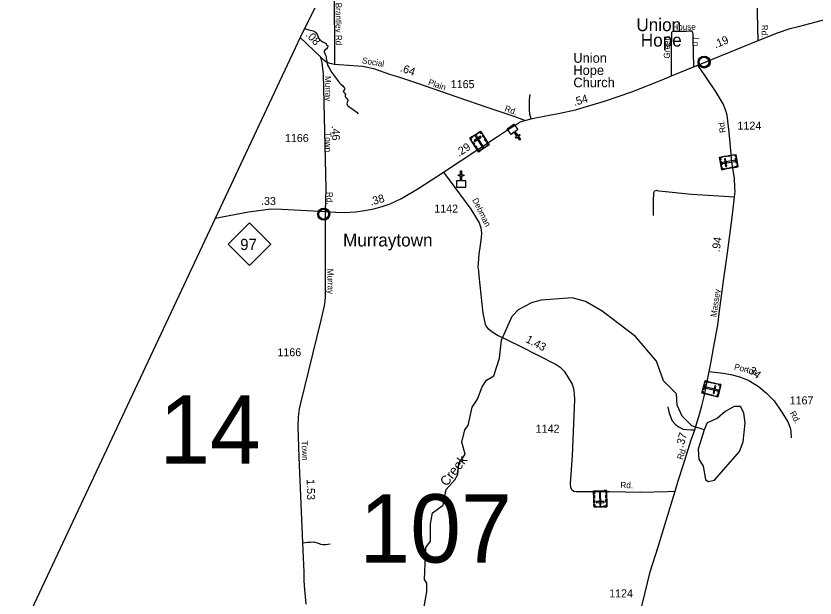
# Model space of a CAD drawing. Extents: x 2220236 to 2384410, y 720751 to 894131.
# Drawn here: x 2220576 to 2233050, y 754209 to 763290 of the extents above; entities that cross this region are included whole.
import ezdxf

# ---------------------------------------------------------------- set-up
doc = ezdxf.new("R2010")
doc.units = 0
for name, color, linetype in [('Exist Boundary Political CountyLine', 7, 'Continuous'), ('Exist Civil Demographics Community CELL', 7, 'Continuous'), ('Exist Civil Demographics Community Label', 7, 'Continuous'), ('Exist Cultural Cemetery CELL', 7, 'Continuous'), ('Exist Cultural Church CELL', 7, 'Continuous'), ('Exist Cultural Church with Cemetery Label', 7, 'Continuous'), ('Exist Hydrographic Creek Single Shore', 7, 'Continuous'), ('Exist Hydrographic Creek Single Shore Label', 7, 'Continuous'), ('Exist Hydrographic Misc Water Feature', 7, 'Continuous'), ('Exist Hydrographic Pond Under 1500 Sq Ft', 7, 'Continuous'), ('Exist Road Non-System Type 51', 7, 'Continuous'), ('Exist Road Non-System Type 51 Label', 7, 'Continuous'), ('Exist Road Primary NC Attributed', 7, 'Continuous'), ('Exist Road Primary NC Service Mileage Hundredths English Label', 7, 'Continuous'), ('Exist Road Primary NC Shield CELL', 7, 'Continuous'), ('Exist Road Primary NC Shield Number Label', 7, 'Continuous'), ('Exist Road Secondary Mileage Hundredths English Label', 7, 'Continuous'), ('Exist Road Secondary Structure Standard Bridge Number Label', 7, 'Continuous'), ('Exist Road Secondary Type 51 Attributed', 7, 'Continuous'), ('Exist Road Secondary Type 51 Label', 7, 'Continuous'), ('Exist Road Secondary Type 51 Number Label', 7, 'Continuous')]:
    doc.layers.add(name, color=color, linetype=linetype)

msp = doc.modelspace()

# ---------------------------------------------------------------- linework, layer by layer
at = {"layer": 'Exist Boundary Political CountyLine'}
msp.add_lwpolyline([(2293118, 894131), (2291904, 891776), (2258822, 829665), (2255410, 823324), (2242089, 797599), (2231460, 775981), (2225011, 762953), (2220576, 753519)], dxfattribs=at)
at = {"layer": 'Exist Civil Demographics Community CELL'}
for points in [[(2231241, 762583), (2231242, 762589), (2231244, 762595), (2231247, 762603), (2231250, 762608), (2231253, 762614), (2231257, 762619), (2231261, 762624), (2231265, 762628), (2231271, 762633), (2231276, 762636), (2231281, 762639), (2231286, 762642), (2231292, 762644), (2231297, 762646), (2231302, 762647), (2231307, 762648), (2231311, 762649), (2231317, 762649), (2231321, 762649), (2231327, 762648), (2231332, 762648), (2231337, 762647), (2231342, 762645), (2231347, 762643), (2231354, 762640), (2231360, 762637), (2231365, 762633), (2231370, 762629), (2231374, 762626), (2231378, 762622), (2231382, 762617), (2231385, 762613), (2231388, 762608), (2231390, 762602), (2231392, 762597), (2231394, 762592), (2231395, 762588), (2231396, 762582), (2231397, 762577), (2231397, 762571), (2231397, 762565), (2231396, 762560), (2231395, 762554), (2231394, 762548), (2231392, 762542), (2231390, 762537), (2231386, 762531), (2231383, 762526), (2231380, 762521), (2231375, 762516), (2231370, 762511), (2231365, 762507), (2231360, 762504), (2231356, 762501), (2231349, 762498), (2231342, 762495), (2231336, 762494), (2231329, 762493), (2231325, 762492), (2231320, 762492), (2231315, 762492), (2231311, 762492), (2231305, 762493), (2231299, 762494), (2231294, 762496), (2231289, 762497), (2231285, 762499), (2231281, 762502), (2231274, 762506), (2231268, 762510), (2231263, 762514), (2231259, 762519), (2231256, 762523), (2231253, 762527), (2231249, 762535), (2231247, 762538), (2231245, 762542), (2231243, 762550), (2231241, 762557), (2231240, 762563), (2231240, 762569), (2231240, 762574), (2231241, 762580)], [(2225303, 760210), (2225304, 760216), (2225305, 760223), (2225308, 760230), (2225311, 760235), (2225314, 760241), (2225318, 760246), (2225322, 760251), (2225327, 760255), (2225332, 760260), (2225338, 760264), (2225343, 760266), (2225348, 760269), (2225353, 760271), (2225359, 760273), (2225363, 760274), (2225368, 760275), (2225372, 760276), (2225378, 760276), (2225383, 760276), (2225389, 760276), (2225393, 760275), (2225398, 760274), (2225403, 760272), (2225409, 760270), (2225415, 760268), (2225421, 760264), (2225427, 760260), (2225432, 760256), (2225435, 760253), (2225439, 760249), (2225443, 760244), (2225446, 760240), (2225449, 760235), (2225452, 760229), (2225454, 760224), (2225455, 760219), (2225457, 760215), (2225458, 760209), (2225458, 760204), (2225458, 760198), (2225458, 760192), (2225458, 760187), (2225457, 760181), (2225455, 760175), (2225453, 760169), (2225451, 760164), (2225448, 760158), (2225445, 760153), (2225441, 760148), (2225437, 760143), (2225432, 760138), (2225427, 760134), (2225422, 760131), (2225417, 760128), (2225410, 760125), (2225403, 760122), (2225397, 760121), (2225391, 760120), (2225386, 760119), (2225382, 760119), (2225376, 760119), (2225372, 760119), (2225366, 760120), (2225360, 760121), (2225356, 760123), (2225351, 760125), (2225346, 760126), (2225342, 760129), (2225335, 760133), (2225330, 760137), (2225325, 760142), (2225320, 760146), (2225317, 760150), (2225314, 760155), (2225310, 760162), (2225308, 760165), (2225307, 760169), (2225304, 760177), (2225303, 760184), (2225302, 760190), (2225302, 760196), (2225301, 760201), (2225302, 760207)]]:
    msp.add_lwpolyline(points, close=True, dxfattribs=at)
for centre, radius in [((2231319, 762571), 94.3), ((2231318, 762571), 76.7), ((2225380, 760198), 94.3), ((2225380, 760198), 76.7)]:
    msp.add_circle(centre, radius, dxfattribs=at)
at = {"layer": 'Exist Cultural Cemetery CELL'}
for points in [[(2227659, 761384), (2227827, 761492), (2227964, 761277), (2227796, 761170)], [(2227722, 761424), (2227765, 761452), (2227771, 761443), (2227728, 761415)], [(2227850, 761455), (2227841, 761449), (2227823, 761476), (2227789, 761454), (2227783, 761464), (2227827, 761492)], [(2227880, 761388), (2227857, 761424), (2227866, 761430), (2227890, 761394)], [(2227683, 761348), (2227692, 761354), (2227675, 761381), (2227709, 761403), (2227703, 761412), (2227659, 761384)], [(2227723, 761285), (2227699, 761322), (2227709, 761328), (2227732, 761292)], [(2227730, 761349), (2227740, 761333), (2227839, 761397), (2227829, 761413)], [(2227767, 761418), (2227751, 761408), (2227860, 761238), (2227876, 761248)], [(2227916, 761332), (2227892, 761368), (2227902, 761375), (2227925, 761338)], [(2227936, 761259), (2227930, 761269), (2227949, 761281), (2227927, 761315), (2227936, 761321), (2227964, 761277)], [(2227759, 761229), (2227735, 761265), (2227745, 761271), (2227768, 761235)], [(2227824, 761188), (2227818, 761197), (2227800, 761186), (2227778, 761220), (2227768, 761214), (2227796, 761170)], [(2227839, 761211), (2227910, 761256), (2227916, 761247), (2227845, 761201)], [(2231593, 760892), (2231561, 761089), (2231812, 761131), (2231845, 760934)], [(2231604, 761096), (2231605, 761085), (2231574, 761079), (2231580, 761039), (2231569, 761038), (2231561, 761089)], [(2231677, 761097), (2231635, 761090), (2231633, 761101), (2231676, 761108)], [(2231654, 760944), (2231672, 760947), (2231653, 761063), (2231635, 761060)], [(2231742, 761107), (2231700, 761100), (2231698, 761112), (2231741, 761119)], [(2231817, 761098), (2231806, 761096), (2231802, 761118), (2231763, 761111), (2231761, 761122), (2231812, 761131)], [(2231824, 760989), (2231810, 761073), (2231821, 761075), (2231835, 760991)], [(2231581, 760965), (2231573, 761017), (2231584, 761018), (2231593, 760967)], [(2231636, 760899), (2231634, 760911), (2231603, 760905), (2231596, 760945), (2231585, 760944), (2231593, 760892)], [(2231604, 761005), (2231608, 760986), (2231808, 761020), (2231804, 761038)], [(2231776, 760923), (2231733, 760916), (2231731, 760927), (2231774, 760934)], [(2231839, 760967), (2231828, 760965), (2231831, 760943), (2231792, 760937), (2231793, 760926), (2231845, 760934)], [(2231709, 760912), (2231667, 760905), (2231665, 760916), (2231707, 760923)], [(2231580, 757538), (2231532, 757345), (2231285, 757406), (2231333, 757599)], [(2231325, 757567), (2231336, 757565), (2231342, 757586), (2231381, 757576), (2231384, 757587), (2231333, 757599)], [(2231401, 757583), (2231443, 757572), (2231440, 757561), (2231398, 757571)], [(2231466, 757566), (2231508, 757556), (2231506, 757545), (2231464, 757555)], [(2231293, 757438), (2231304, 757436), (2231299, 757414), (2231338, 757404), (2231335, 757394), (2231285, 757406)], [(2231330, 757541), (2231310, 757459), (2231299, 757461), (2231319, 757544)], [(2231525, 757439), (2231530, 757457), (2231333, 757506), (2231329, 757488)], [(2231504, 757515), (2231486, 757519), (2231458, 757405), (2231476, 757400)], [(2231538, 757548), (2231536, 757537), (2231567, 757529), (2231557, 757490), (2231568, 757487), (2231580, 757538)], [(2231562, 757466), (2231550, 757416), (2231539, 757418), (2231551, 757469)], [(2231358, 757400), (2231400, 757389), (2231397, 757378), (2231355, 757389)], [(2231422, 757384), (2231464, 757373), (2231461, 757362), (2231419, 757373)], [(2231490, 757355), (2231493, 757366), (2231524, 757358), (2231534, 757398), (2231545, 757395), (2231532, 757345)], [(2229800, 755631), (2229600, 755626), (2229594, 755881), (2229793, 755886)], [(2229627, 755882), (2229628, 755870), (2229606, 755870), (2229607, 755829), (2229595, 755829), (2229594, 755881)], [(2229736, 755873), (2229651, 755871), (2229651, 755882), (2229736, 755884)], [(2229690, 755658), (2229708, 755658), (2229703, 755861), (2229685, 755860)], [(2229760, 755885), (2229760, 755873), (2229782, 755874), (2229783, 755834), (2229794, 755834), (2229793, 755886)], [(2229607, 755809), (2229608, 755765), (2229597, 755765), (2229596, 755809)], [(2229609, 755743), (2229610, 755700), (2229599, 755699), (2229598, 755743)], [(2229757, 755698), (2229757, 755717), (2229639, 755714), (2229639, 755695)], [(2229795, 755816), (2229796, 755773), (2229785, 755772), (2229784, 755816)], [(2229797, 755749), (2229798, 755705), (2229786, 755705), (2229785, 755748)], [(2229599, 755670), (2229611, 755670), (2229611, 755638), (2229652, 755639), (2229652, 755628), (2229600, 755626)], [(2229725, 755629), (2229674, 755628), (2229673, 755639), (2229725, 755641)], [(2229798, 755674), (2229787, 755674), (2229788, 755642), (2229747, 755641), (2229748, 755630), (2229800, 755631)]]:
    msp.add_lwpolyline(points, close=True, dxfattribs=at)
at = {"layer": 'Exist Cultural Church CELL'}
for points in [[(2228411, 761518), (2228365, 761484), (2228410, 761423), (2228435, 761441), (2228445, 761429), (2228419, 761410), (2228454, 761361), (2228442, 761352), (2228406, 761400), (2228380, 761381), (2228371, 761394), (2228397, 761413), (2228352, 761475), (2228305, 761441), (2228242, 761527), (2228348, 761604)], [(2227460, 760722), (2227517, 760722), (2227517, 760798), (2227485, 760798), (2227485, 760814), (2227517, 760814), (2227517, 760874), (2227533, 760874), (2227533, 760814), (2227565, 760814), (2227565, 760798), (2227533, 760798), (2227533, 760722), (2227591, 760722), (2227591, 760616), (2227460, 760616)]]:
    msp.add_lwpolyline(points, close=True, dxfattribs=at)
at = {"layer": 'Exist Hydrographic Creek Single Shore'}
msp.add_lwpolyline([(2226837, 753466), (2226989, 754306), (2226988, 754440), (2226954, 754500), (2226975, 754998), (2227048, 755098), (2227047, 755364), (2227079, 755540), (2227245, 755658), (2227292, 755900), (2227425, 756052), (2227474, 756136), (2227489, 756309), (2227588, 756452), (2227537, 756643), (2227585, 756835), (2227635, 756903), (2227699, 757187), (2227781, 757314), (2227855, 757506), (2227920, 757606), (2228036, 757673), (2228126, 757949), (2228157, 758231), (2228320, 758608), (2228419, 758708), (2228619, 758812)], dxfattribs=at)
at = {"layer": 'Exist Hydrographic Misc Water Feature'}
for points in [[(2225080, 763093), (2225150, 763076), (2225214, 763059), (2225250, 763036), (2225279, 763000), (2225295, 762966), (2225311, 762934), (2225335, 762909), (2225366, 762887), (2225418, 762861), (2225424, 762836), (2225442, 762828), (2225446, 762816), (2225439, 762801), (2225432, 762790), (2225432, 762781), (2225397, 762759), (2225385, 762742), (2225388, 762729), (2225397, 762707), (2225406, 762677), (2225416, 762656), (2225420, 762646), (2225420, 762631), (2225440, 762523), (2225466, 762483), (2225503, 762414), (2225548, 762352), (2225624, 762245), (2225645, 762225), (2225679, 762201), (2225689, 762184), (2225703, 762163), (2225703, 762141), (2225692, 762128), (2225684, 762113), (2225698, 762099), (2225711, 762083), (2225714, 762080), (2225719, 762073), (2225721, 762065), (2225717, 762053), (2225715, 762037), (2225719, 762022), (2225734, 762007), (2225746, 761993), (2225759, 761976), (2225752, 761958), (2225747, 761939), (2225740, 761919), (2225753, 761895), (2225763, 761885), (2225818, 761844), (2225860, 761817), (2225881, 761798), (2225895, 761787), (2225918, 761762)], [(2231317, 756834), (2231125, 756897), (2230974, 757048), (2230897, 757220), (2230887, 757397), (2230686, 757595), (2230575, 757902), (2230247, 758290), (2229727, 758687), (2229468, 758834), (2229259, 758891), (2228777, 758855), (2228619, 758812)]]:
    msp.add_lwpolyline(points, dxfattribs=at)
at = {"layer": 'Exist Hydrographic Pond Under 1500 Sq Ft'}
msp.add_lwpolyline([(2231317, 756834), (2231228, 756531), (2231237, 756373), (2231305, 756267), (2231340, 756060), (2231382, 756026), (2231482, 756050), (2231869, 756495), (2231927, 756648), (2231957, 756939), (2231939, 757097), (2231889, 757196), (2231789, 757195), (2231648, 757119), (2231524, 757010), (2231366, 756942), (2231317, 756834)], dxfattribs=at)
at = {"layer": 'Exist Road Non-System Type 51'}
for points in [[(2225537, 764016), (2225541, 763763), (2225546, 762535)], [(2230808, 762357), (2230808, 762756), (2230815, 763007), (2230817, 763037), (2230824, 763047), (2230843, 763052), (2230971, 763053), (2231041, 763054), (2231087, 763056), (2231119, 763056), (2231134, 763044), (2231143, 763023), (2231141, 762939), (2231153, 762495)], [(2228620, 761687), (2228606, 761722), (2228596, 761754), (2228590, 761825), (2228592, 761956), (2228600, 762047), (2228606, 762071)], [(2230528, 760179), (2230530, 760407), (2230533, 760523), (2230535, 760535), (2230543, 760555), (2230551, 760563), (2230569, 760565), (2230575, 760571), (2230587, 760567), (2230609, 760564), (2230819, 760539), (2231121, 760512), (2231383, 760492), (2231791, 760469)], [(2230750, 757192), (2230773, 757094), (2230818, 756975), (2230873, 756915), (2230931, 756876), (2230991, 756844), (2231047, 756837), (2231119, 756831), (2231171, 756833)], [(2225054, 755068), (2225125, 755081), (2225171, 755083), (2225228, 755085), (2225291, 755066), (2225334, 755051), (2225372, 755043), (2225407, 755043), (2225479, 755057)]]:
    msp.add_lwpolyline(points, dxfattribs=at)
at = {"layer": 'Exist Road Primary NC Attributed'}
msp.add_line((2231218, 762521), (2232160, 762906), dxfattribs=at)
for points in [[(2232160, 762906), (2232464, 763026), (2232664, 763097), (2232793, 763126), (2233146, 763219), (2233337, 763271), (2233480, 763321), (2233846, 763477), (2234146, 763616), (2234384, 763731), (2234610, 763864), (2234709, 763942), (2234843, 764058), (2234967, 764193), (2235104, 764354), (2235347, 764650), (2235507, 764835), (2235628, 764962)], [(2228519, 761660), (2228620, 761687), (2228687, 761701), (2229064, 761771), (2229309, 761828), (2229432, 761861), (2229765, 761961), (2230191, 762109), (2230665, 762296), (2230808, 762357), (2231153, 762495), (2231218, 762521)], [(2227248, 760855), (2228091, 761407), (2228264, 761523), (2228385, 761599), (2228445, 761637), (2228519, 761660)], [(2225408, 760241), (2225571, 760230), (2225709, 760225), (2225876, 760234), (2226015, 760253), (2226164, 760279), (2226293, 760315), (2226415, 760360), (2226593, 760440), (2226864, 760605), (2227248, 760855)], [(2223686, 760136), (2224207, 760234), (2224323, 760252), (2224556, 760279), (2224725, 760276), (2225408, 760241)]]:
    msp.add_lwpolyline(points, dxfattribs=at)
at = {"layer": 'Exist Road Primary NC Shield CELL'}
msp.add_lwpolyline([(2223888, 759728), (2224221, 760061), (2224554, 759728), (2224221, 759395)], close=True, dxfattribs=at)
at = {"layer": 'Exist Road Secondary Type 51 Attributed'}
for points in [[(2232160, 762906), (2232123, 764614), (2232158, 764760), (2232182, 764889), (2232261, 765157), (2232270, 765243), (2232272, 765345), (2232269, 765369), (2232263, 765397), (2232247, 765453), (2232228, 765501), (2232181, 765608), (2232120, 765784), (2232069, 765905), (2232043, 765964), (2232001, 766033)], [(2225333, 762647), (2225011, 762953)], [(2228519, 761660), (2228355, 761719), (2227946, 761859), (2227463, 762021), (2226831, 762244), (2226538, 762340), (2226430, 762373), (2226161, 762466), (2225987, 762500), (2225546, 762535), (2225475, 762551), (2225437, 762564), (2225414, 762576), (2225383, 762598), (2225333, 762647)], [(2225408, 760241), (2225416, 760598), (2225376, 762383), (2225358, 762558), (2225333, 762647)], [(2231398, 757743), (2231427, 757901), (2231465, 758106), (2231534, 758464), (2231559, 758690), (2231625, 759195), (2231681, 759592), (2231758, 760145), (2231791, 760469), (2231801, 760553), (2231800, 760613), (2231793, 760753), (2231753, 761013), (2231720, 761370), (2231705, 761518), (2231677, 761744), (2231652, 761827), (2231618, 761917), (2231507, 762102), (2231337, 762357), (2231218, 762521)], [(2227248, 760855), (2227425, 760615), (2227590, 760395), (2227677, 760274), (2227767, 760130), (2227805, 760064), (2227834, 759986), (2227845, 759903), (2227839, 759832), (2227817, 759679), (2227801, 759575), (2227789, 759433), (2227786, 759377), (2227794, 759313), (2227803, 759235), (2227864, 758654), (2227890, 758531), (2227902, 758484), (2227912, 758458), (2227928, 758435), (2227943, 758415), (2227968, 758396), (2228011, 758363), (2228103, 758305), (2228436, 758142), (2229011, 757851), (2229072, 757809), (2229136, 757749), (2229188, 757667), (2229259, 757544), (2229278, 757480), (2229292, 757393), (2229297, 757299), (2229257, 756432), (2229229, 755988), (2229233, 755941), (2229243, 755914), (2229261, 755896), (2229283, 755877), (2229321, 755869), (2229365, 755869), (2229431, 755869), (2229550, 755872), (2229848, 755870), (2230323, 755863), (2230746, 755872), (2230864, 755874)], [(2225107, 754112), (2225093, 754227), (2225080, 754398), (2225076, 754486), (2225073, 754615), (2225054, 755068), (2224995, 756408), (2224980, 756887), (2224985, 757038), (2225003, 757160), (2225024, 757251), (2225338, 758546), (2225385, 758749), (2225398, 758801), (2225403, 758840), (2225407, 758906), (2225408, 759046), (2225408, 760241)], [(2230864, 755874), (2230914, 756039), (2230989, 756278), (2231114, 756677), (2231171, 756833), (2231211, 756959), (2231250, 757091), (2231283, 757206), (2231321, 757351), (2231342, 757456), (2231373, 757613), (2231398, 757743)], [(2231398, 757743), (2231616, 757717), (2231734, 757698), (2231878, 757661), (2232017, 757604), (2232160, 757514), (2232290, 757407), (2232412, 757287), (2232534, 757110), (2232625, 756957), (2232661, 756863), (2232672, 756814), (2232677, 756710)], [(2230227, 750711), (2230259, 751307), (2230276, 752416), (2230273, 752928), (2230266, 753506), (2230283, 753807), (2230315, 753949), (2230356, 754124), (2230477, 754620), (2230600, 755008), (2230724, 755419), (2230864, 755874)]]:
    msp.add_lwpolyline(points, dxfattribs=at)

# ---------------------------------------------------------------- texts
at = {"layer": 'Exist Civil Demographics Community Label'}
for s, p in [('Union', (2230261, 763053)), ('Hope', (2230330, 762813)), ('Murraytown', (2225682, 759694))]:
    msp.add_text(s, height=200, dxfattribs=at).set_placement(p)
at = {"layer": 'Exist Cultural Church with Cemetery Label'}
for s, p in [('Union', (2229277, 762560)), ('Hope', (2229277, 762369)), ('Church', (2229277, 762178))]:
    msp.add_text(s, height=150, dxfattribs=at).set_placement(p)
at = {"layer": 'Exist Hydrographic Creek Single Shore Label'}
msp.add_text('Creek', height=150, rotation=51.6888, dxfattribs=at).set_placement((2227299, 755941))
at = {"layer": 'Exist Road Non-System Type 51 Label'}
for s, rotation, p in [('Brantley Rd', 270.451, (2225564, 763496)), ('House', 0.9685, (2230823, 763068)), ('Green ', 89.9979, (2230784, 762625)), ('Ln', 267.9571, (2231148, 762960))]:
    msp.add_text(s, height=95, rotation=rotation, dxfattribs=at).set_placement(p)
at = {"layer": 'Exist Road Primary NC Service Mileage Hundredths English Label'}
for s, rotation, p in [('.19', 22.2309, (2231498, 762784)), ('.54', 16.8189, (2229294, 761884)), ('.29', 33.2071, (2227491, 761089)), ('.33', 359.118, (2224400, 760343)), ('.38', 15.8325, (2226116, 760330))]:
    msp.add_text(s, height=125, rotation=rotation, dxfattribs=at).set_placement(p)
at = {"layer": 'Exist Road Primary NC Shield Number Label'}
msp.add_text('97', height=175, dxfattribs=at).set_placement((2224076, 759638))
at = {"layer": 'Exist Road Secondary Mileage Hundredths English Label'}
for s, rotation, p in [('.08', 312.9209, (2225091, 762989)), ('.64', 340.671, (2226563, 762430)), ('.46', 271.2431, (2225505, 761579)), ('.94', 81.8738, (2231560, 759603)), ('1.43', 332.2094, (2228522, 758207)), ('.34', 322.1028, (2231964, 757764)), ('.37', 73.5642, (2230990, 756545)), ('1.53', 271.2445, (2225114, 756062))]:
    msp.add_text(s, height=125, rotation=rotation, dxfattribs=at).set_placement(p)
at = {"layer": 'Exist Road Secondary Structure Standard Bridge Number Label'}
for s, p in [('14', (2222812, 756304)), ('107', (2225937, 754762))]:
    msp.add_text(s, height=1066.3, dxfattribs=at).set_placement(p)
at = {"layer": 'Exist Road Secondary Type 51 Label'}
for s, rotation, p in [('Rd.', 270.6438, (2232215, 763151)), ('Social', 350.3326, (2225974, 762553)), ('Murray', 271.2431, (2225399, 762353)), ('Plain', 340.5705, (2227002, 762219)), ('Rd.', 341.0316, (2228196, 761808)), ('Rd.', 98.6862, (2231659, 761474)), ('Town', 271.2431, (2225401, 761476)), ('Rd.', 271.2431, (2225423, 760544)), ('Debman', 296.3888, (2227696, 760422)), ('Murray', 270.6559, (2225437, 759345)), ('Massey', 81.6673, (2231511, 758588)), ('Portris', 345.6997, (2231781, 757776)), ('Rd.', 298.9751, (2232652, 757094)), ('Town', 271.0046, (2225036, 756663)), ('Rd.', 70.8051, (2230982, 756359)), ('Rd.', 358.5419, (2230011, 755926))]:
    msp.add_text(s, height=95, rotation=rotation, dxfattribs=at).set_placement(p)
at = {"layer": 'Exist Road Secondary Type 51 Number Label'}
for s, p in [('1165', (2227363, 762164)), ('1124', (2231839, 761516)), ('1166', (2224774, 761323)), ('1142', (2227106, 760222)), ('1166', (2224657, 757981)), ('1167', (2232653, 757230)), ('1142', (2228689, 756788)), ('1124', (2229836, 754219))]:
    msp.add_text(s, height=125, dxfattribs=at).set_placement(p)

doc.saveas('drawing.dxf')
